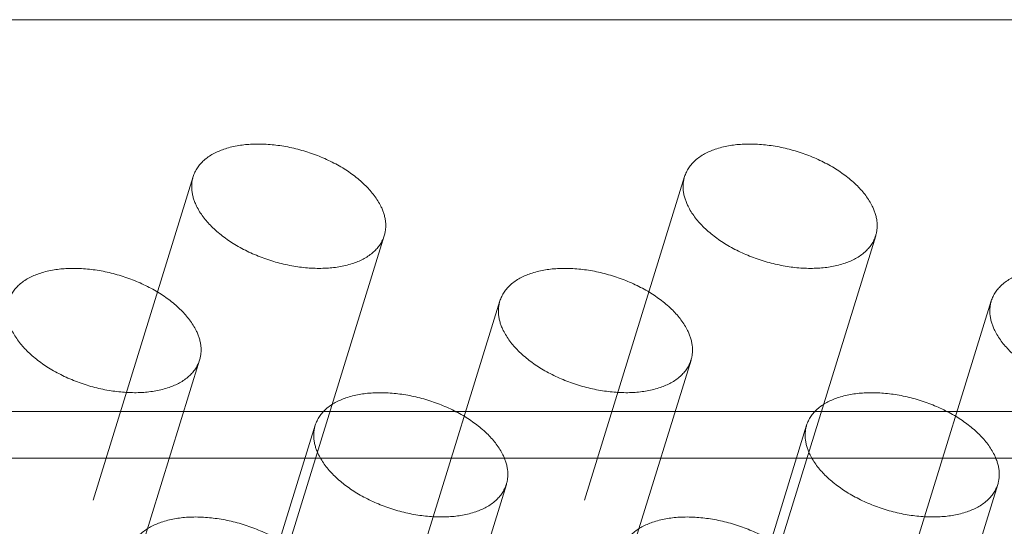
# Model space of a CAD drawing. Header units: millimetres. Extents: x 4497 to 11741, y 5958 to 12619.
# Tile 356 of 424: x 6565 to 6579, y 12359 to 12367. Entities that reach past the tile are written whole.
import ezdxf

# ---------------------------------------------------------------- set-up
doc = ezdxf.new("R2010")
doc.units = ezdxf.units.MM
doc.header["$LTSCALE"] = 0.8
doc.linetypes.add('HIDDEN', pattern=[9.525, 6.35, -3.175])
doc.layers.get('0').update_dxf_attribs({"linetype": 'CONTINUOUS', "lineweight": 0})
doc.layers.add('3', color=5, linetype='HIDDEN', lineweight=0)

msp = doc.modelspace()

# ---------------------------------------------------------------- linework, layer by layer
at = {"linetype": 'Continuous'}
for p, q in [((6476.994, 12366.758), (6628.048, 12366.758)), ((6475.179, 12360.883), (6626.233, 12360.883)), ((6475.21, 12360.181), (6626.264, 12360.181))]:
    msp.add_line(p, q, dxfattribs=at)
at = {"layer": '3'}
for p, q in [((6567.198, 12364.404), (6565.382, 12358.529)), ((6574.566, 12364.404), (6572.751, 12358.529)), ((6570.064, 12363.518), (6568.248, 12357.643)), ((6577.432, 12363.518), (6575.617, 12357.643)), ((6571.797, 12362.539), (6569.981, 12356.664)), ((6579.165, 12362.539), (6577.35, 12356.664)), ((6567.295, 12361.653), (6565.479, 12355.778)), ((6574.663, 12361.653), (6572.848, 12355.778)), ((6569.028, 12360.674), (6567.212, 12354.799)), ((6576.396, 12360.674), (6574.581, 12354.799)), ((6571.894, 12359.789), (6570.079, 12353.914)), ((6579.263, 12359.789), (6577.447, 12353.914))]:
    msp.add_line(p, q, dxfattribs=at)
for points, knots in [([(6570.012, 12363.961), (6569.957, 12364.074), (6569.785, 12364.293), (6569.436, 12364.555), (6569.005, 12364.757), (6568.537, 12364.879), (6568.078, 12364.908), (6567.672, 12364.841), (6567.355, 12364.679), (6567.226, 12364.497), (6567.198, 12364.404)], [0, 0, 0, 0, 0.113912, 0.247462, 0.393862, 0.542998, 0.684156, 0.808494, 0.912079, 1, 1, 1, 1]), ([(6577.381, 12363.961), (6577.326, 12364.074), (6577.154, 12364.293), (6576.804, 12364.555), (6576.374, 12364.757), (6575.905, 12364.879), (6575.446, 12364.908), (6575.041, 12364.841), (6574.723, 12364.679), (6574.595, 12364.497), (6574.566, 12364.404)], [0, 0, 0, 0, 0.113912, 0.247462, 0.393862, 0.542998, 0.684156, 0.808494, 0.912079, 1, 1, 1, 1]), ([(6567.198, 12364.404), (6567.176, 12364.336), (6567.165, 12364.179), (6567.214, 12364.033), (6567.249, 12363.961)], [0, 0, 0, 0, 0.474243, 1, 1, 1, 1]), ([(6574.566, 12364.404), (6574.545, 12364.336), (6574.533, 12364.179), (6574.583, 12364.033), (6574.618, 12363.961)], [0, 0, 0, 0, 0.474243, 1, 1, 1, 1]), ([(6567.249, 12363.961), (6567.304, 12363.848), (6567.476, 12363.629), (6567.826, 12363.367), (6568.256, 12363.165), (6568.725, 12363.043), (6569.184, 12363.014), (6569.589, 12363.081), (6569.907, 12363.243), (6570.035, 12363.426), (6570.064, 12363.518)], [0, 0, 0, 0, 0.113912, 0.247462, 0.393862, 0.542998, 0.684156, 0.808494, 0.912079, 1, 1, 1, 1]), ([(6570.064, 12363.518), (6570.085, 12363.587), (6570.096, 12363.743), (6570.047, 12363.89), (6570.012, 12363.961)], [0, 0, 0, 0, 0.474243, 1, 1, 1, 1]), ([(6574.618, 12363.961), (6574.673, 12363.848), (6574.845, 12363.629), (6575.194, 12363.367), (6575.625, 12363.165), (6576.093, 12363.043), (6576.552, 12363.014), (6576.957, 12363.081), (6577.275, 12363.243), (6577.404, 12363.426), (6577.432, 12363.518)], [0, 0, 0, 0, 0.113912, 0.247462, 0.393862, 0.542998, 0.684156, 0.808494, 0.912079, 1, 1, 1, 1]), ([(6577.432, 12363.518), (6577.454, 12363.587), (6577.465, 12363.743), (6577.416, 12363.89), (6577.381, 12363.961)], [0, 0, 0, 0, 0.474243, 1, 1, 1, 1]), ([(6567.243, 12362.096), (6567.188, 12362.209), (6567.016, 12362.428), (6566.666, 12362.69), (6566.236, 12362.892), (6565.768, 12363.014), (6565.309, 12363.043), (6564.903, 12362.976), (6564.586, 12362.815), (6564.457, 12362.632), (6564.429, 12362.539)], [0, 0, 0, 0, 0.113912, 0.247462, 0.393862, 0.542998, 0.684156, 0.808494, 0.912079, 1, 1, 1, 1]), ([(6574.612, 12362.096), (6574.556, 12362.209), (6574.385, 12362.428), (6574.035, 12362.69), (6573.604, 12362.892), (6573.136, 12363.014), (6572.677, 12363.043), (6572.272, 12362.976), (6571.954, 12362.815), (6571.826, 12362.632), (6571.797, 12362.539)], [0, 0, 0, 0, 0.113912, 0.247462, 0.393862, 0.542998, 0.684156, 0.808494, 0.912079, 1, 1, 1, 1]), ([(6581.98, 12362.096), (6581.925, 12362.209), (6581.753, 12362.428), (6581.403, 12362.69), (6580.973, 12362.892), (6580.505, 12363.014), (6580.046, 12363.043), (6579.64, 12362.976), (6579.323, 12362.815), (6579.194, 12362.632), (6579.165, 12362.539)], [0, 0, 0, 0, 0.113912, 0.247462, 0.393862, 0.542998, 0.684156, 0.808494, 0.912079, 1, 1, 1, 1]), ([(6571.797, 12362.539), (6571.776, 12362.471), (6571.764, 12362.314), (6571.813, 12362.168), (6571.848, 12362.096)], [0, 0, 0, 0, 0.474243, 1, 1, 1, 1]), ([(6579.165, 12362.539), (6579.144, 12362.471), (6579.133, 12362.314), (6579.182, 12362.168), (6579.217, 12362.096)], [0, 0, 0, 0, 0.474243, 1, 1, 1, 1]), ([(6564.48, 12362.096), (6564.535, 12361.984), (6564.707, 12361.764), (6565.057, 12361.503), (6565.487, 12361.3), (6565.955, 12361.179), (6566.415, 12361.149), (6566.82, 12361.217), (6567.138, 12361.378), (6567.266, 12361.561), (6567.295, 12361.653)], [0, 0, 0, 0, 0.113912, 0.247462, 0.393862, 0.542998, 0.684156, 0.808494, 0.912079, 1, 1, 1, 1]), ([(6567.295, 12361.653), (6567.316, 12361.722), (6567.327, 12361.878), (6567.278, 12362.025), (6567.243, 12362.096)], [0, 0, 0, 0, 0.474243, 1, 1, 1, 1]), ([(6571.848, 12362.096), (6571.904, 12361.984), (6572.075, 12361.764), (6572.425, 12361.503), (6572.856, 12361.3), (6573.324, 12361.179), (6573.783, 12361.149), (6574.188, 12361.217), (6574.506, 12361.378), (6574.635, 12361.561), (6574.663, 12361.653)], [0, 0, 0, 0, 0.113912, 0.247462, 0.393862, 0.542998, 0.684156, 0.808494, 0.912079, 1, 1, 1, 1]), ([(6574.663, 12361.653), (6574.684, 12361.722), (6574.696, 12361.878), (6574.647, 12362.025), (6574.612, 12362.096)], [0, 0, 0, 0, 0.474243, 1, 1, 1, 1]), ([(6579.217, 12362.096), (6579.272, 12361.984), (6579.444, 12361.764), (6579.794, 12361.503), (6580.224, 12361.3), (6580.692, 12361.179), (6581.152, 12361.149), (6581.557, 12361.217), (6581.874, 12361.378), (6582.003, 12361.561), (6582.032, 12361.653)], [0, 0, 0, 0, 0.113912, 0.247462, 0.393862, 0.542998, 0.684156, 0.808494, 0.912079, 1, 1, 1, 1]), ([(6571.843, 12360.231), (6571.787, 12360.344), (6571.616, 12360.563), (6571.266, 12360.825), (6570.835, 12361.028), (6570.367, 12361.149), (6569.908, 12361.178), (6569.503, 12361.111), (6569.185, 12360.95), (6569.057, 12360.767), (6569.028, 12360.675)], [0, 0, 0, 0, 0.113912, 0.247462, 0.393862, 0.542998, 0.684156, 0.808494, 0.912079, 1, 1, 1, 1]), ([(6579.211, 12360.231), (6579.156, 12360.344), (6578.984, 12360.563), (6578.634, 12360.825), (6578.204, 12361.028), (6577.736, 12361.149), (6577.277, 12361.178), (6576.871, 12361.111), (6576.554, 12360.95), (6576.425, 12360.767), (6576.396, 12360.675)], [0, 0, 0, 0, 0.113912, 0.247462, 0.393862, 0.542998, 0.684156, 0.808494, 0.912079, 1, 1, 1, 1]), ([(6569.028, 12360.675), (6569.007, 12360.606), (6568.995, 12360.45), (6569.044, 12360.303), (6569.079, 12360.231)], [0, 0, 0, 0, 0.474243, 1, 1, 1, 1]), ([(6576.396, 12360.675), (6576.375, 12360.606), (6576.364, 12360.45), (6576.413, 12360.303), (6576.448, 12360.231)], [0, 0, 0, 0, 0.474243, 1, 1, 1, 1]), ([(6569.079, 12360.231), (6569.135, 12360.119), (6569.306, 12359.9), (6569.656, 12359.638), (6570.087, 12359.435), (6570.555, 12359.314), (6571.014, 12359.285), (6571.419, 12359.352), (6571.737, 12359.513), (6571.865, 12359.696), (6571.894, 12359.788)], [0, 0, 0, 0, 0.113912, 0.247462, 0.393862, 0.542998, 0.684156, 0.808494, 0.912079, 1, 1, 1, 1]), ([(6571.894, 12359.788), (6571.915, 12359.857), (6571.927, 12360.013), (6571.878, 12360.16), (6571.843, 12360.231)], [0, 0, 0, 0, 0.474243, 1, 1, 1, 1]), ([(6576.448, 12360.231), (6576.503, 12360.119), (6576.675, 12359.9), (6577.025, 12359.638), (6577.455, 12359.435), (6577.923, 12359.314), (6578.382, 12359.285), (6578.788, 12359.352), (6579.105, 12359.513), (6579.234, 12359.696), (6579.263, 12359.788)], [0, 0, 0, 0, 0.113912, 0.247462, 0.393862, 0.542998, 0.684156, 0.808494, 0.912079, 1, 1, 1, 1]), ([(6579.263, 12359.788), (6579.284, 12359.857), (6579.295, 12360.013), (6579.246, 12360.16), (6579.211, 12360.231)], [0, 0, 0, 0, 0.474243, 1, 1, 1, 1]), ([(6569.073, 12358.367), (6569.018, 12358.479), (6568.846, 12358.699), (6568.497, 12358.96), (6568.066, 12359.163), (6567.598, 12359.284), (6567.139, 12359.314), (6566.734, 12359.246), (6566.416, 12359.085), (6566.287, 12358.902), (6566.259, 12358.81)], [0, 0, 0, 0, 0.113912, 0.247462, 0.393862, 0.542998, 0.684156, 0.808494, 0.912079, 1, 1, 1, 1]), ([(6576.442, 12358.367), (6576.387, 12358.479), (6576.215, 12358.699), (6575.865, 12358.96), (6575.435, 12359.163), (6574.966, 12359.284), (6574.507, 12359.314), (6574.102, 12359.246), (6573.784, 12359.085), (6573.656, 12358.902), (6573.627, 12358.81)], [0, 0, 0, 0, 0.113912, 0.247462, 0.393862, 0.542998, 0.684156, 0.808494, 0.912079, 1, 1, 1, 1])]:
    msp.add_open_spline(points, degree=3, knots=knots, dxfattribs=at)

doc.saveas('drawing.dxf')
